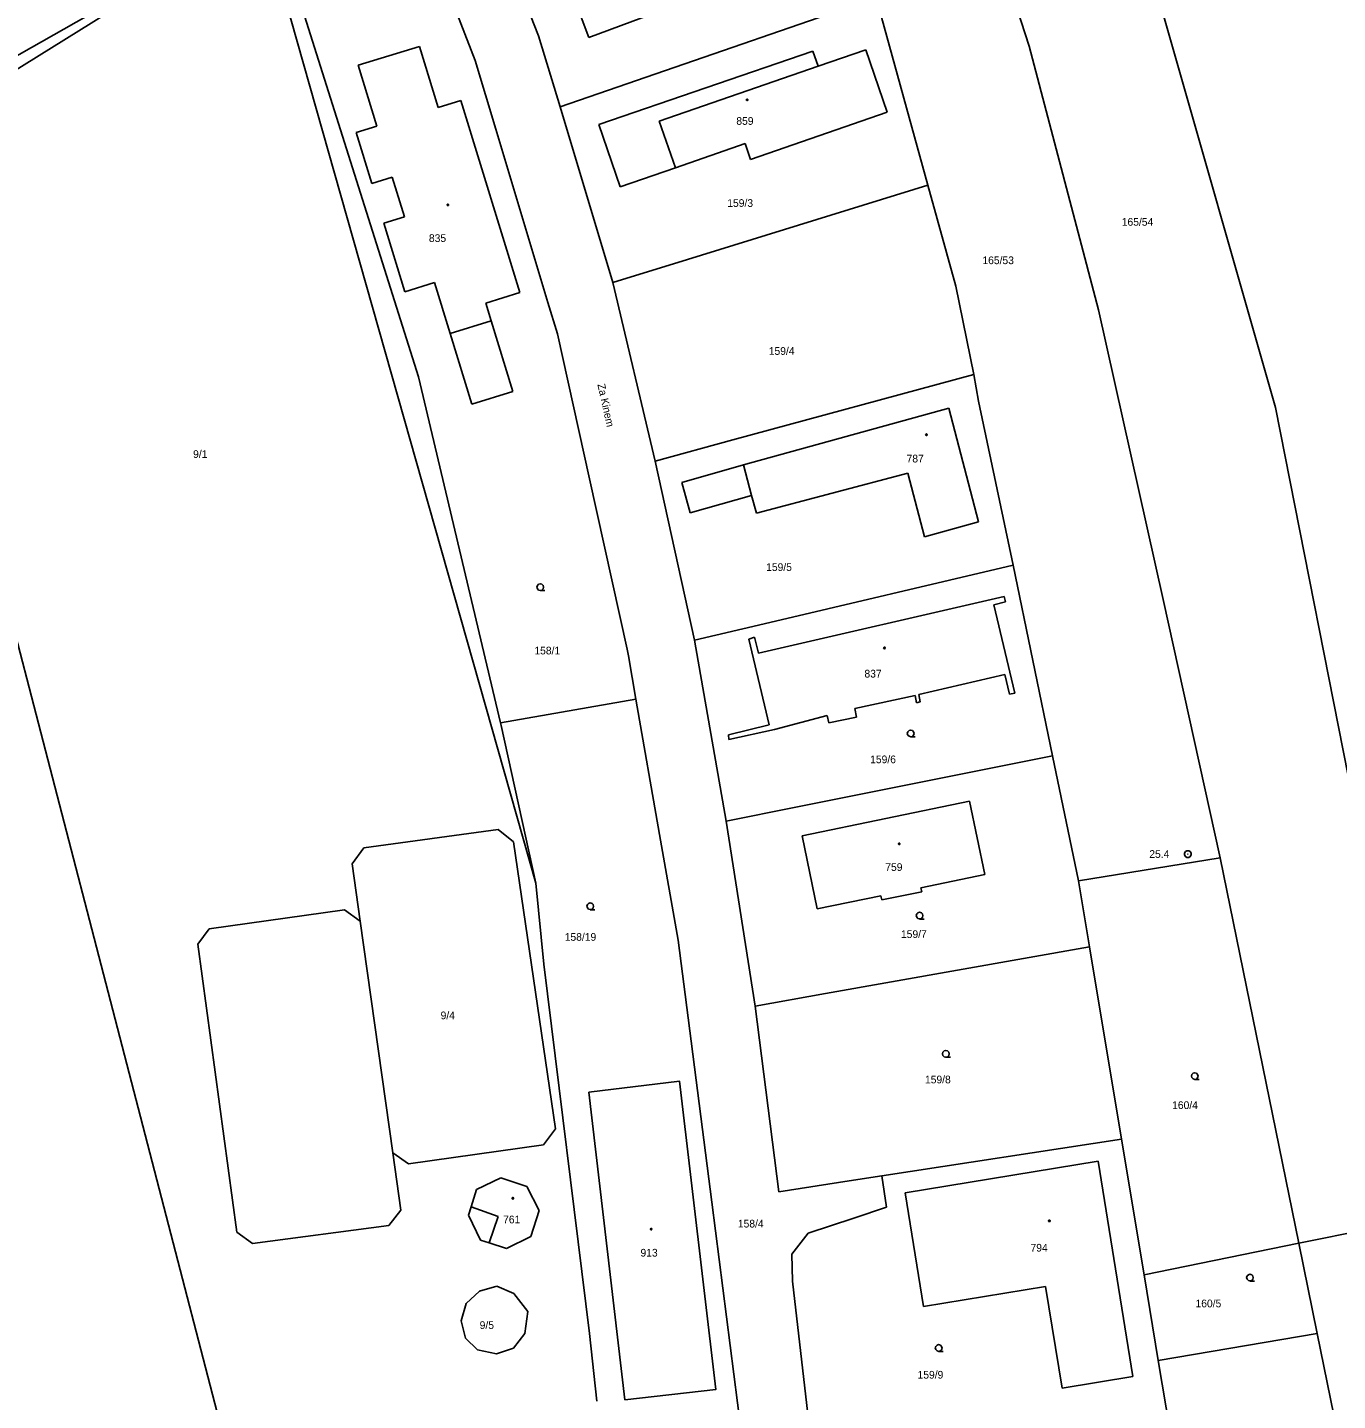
# Model space of a CAD drawing. Extents: x -757994 to -755874, y -1047691 to -1046119.
# Drawn here: x -757091.1 to -756946.5, y -1046899.6 to -1046748.1 of the extents above; entities that cross this region are included whole.
import ezdxf

# ---------------------------------------------------------------- set-up
doc = ezdxf.new("R2010")
doc.units = 0
doc.layers.add('katastrální mapa', color=7, linetype='Continuous')

msp = doc.modelspace()

# ---------------------------------------------------------------- linework, layer by layer
at = {"layer": 'katastrální mapa'}
for p, q in [((-757045.84, -1046720.92), (-757034.71, -1046749.01)), ((-756989.44, -1046722.65), (-756980.56, -1046750.13)), ((-757064.24, -1046735.08), (-757047.96, -1046786.63)), ((-757110.78, -1046761.65), (-757065.27, -1046735.87)), ((-757106.39, -1046761.45), (-757065.27, -1046735.87)), ((-757065.27, -1046735.87), (-757035.02, -1046842.53)), ((-757041.71, -1046751.71), (-757047, -1046738.01)), ((-757029.17, -1046749.19), (-757030.74, -1046744.95)), ((-757019.76, -1046745.67), (-757029.17, -1046749.19)), ((-757023.91, -1046753.92), (-756997.45, -1046744.77)), ((-756997.45, -1046744.77), (-756991.74, -1046765.49)), ((-756953.39, -1046790.02), (-756966.06, -1046745.59)), ((-757034.71, -1046749.01), (-757032.35, -1046756.84)), ((-757054.63, -1046752.24), (-757047.87, -1046750.16)), ((-757047.87, -1046750.16), (-757045.81, -1046756.89)), ((-756998.59, -1046750.54), (-757003.87, -1046752.35)), ((-756996.25, -1046757.42), (-756998.59, -1046750.54)), ((-756980.56, -1046750.13), (-756972.91, -1046779.25)), ((-757039.43, -1046759.29), (-757041.71, -1046751.71)), ((-757004.44, -1046750.68), (-757028.08, -1046758.79)), ((-757003.87, -1046752.35), (-757004.44, -1046750.68)), ((-757052.58, -1046758.97), (-757054.63, -1046752.24)), ((-757021.4, -1046758.4), (-757003.87, -1046752.35)), ((-757032.35, -1046756.84), (-757023.91, -1046753.92)), ((-757045.81, -1046756.89), (-757043.3, -1046756.12)), ((-757043.3, -1046756.12), (-757036.8, -1046777.34)), ((-757032.35, -1046756.84), (-757026.51, -1046776.23)), ((-757011.33, -1046762.64), (-756996.25, -1046757.42)), ((-757054.85, -1046759.67), (-757052.58, -1046758.97)), ((-757053.12, -1046765.31), (-757054.85, -1046759.67)), ((-757033.68, -1046778.44), (-757039.43, -1046759.29)), ((-757028.08, -1046758.79), (-757025.73, -1046765.66)), ((-757019.6, -1046763.56), (-757021.4, -1046758.4)), ((-757019.6, -1046763.56), (-757011.93, -1046760.9)), ((-757011.93, -1046760.9), (-757011.33, -1046762.64)), ((-757106.39, -1046761.45), (-757069.95, -1046901.95)), ((-757025.73, -1046765.66), (-757019.6, -1046763.56)), ((-757050.86, -1046764.61), (-757053.12, -1046765.31)), ((-757049.5, -1046768.97), (-757050.86, -1046764.61)), ((-757018.29, -1046773.69), (-756991.74, -1046765.49)), ((-756991.74, -1046765.49), (-756988.67, -1046776.64)), ((-757051.79, -1046769.69), (-757049.5, -1046768.97)), ((-757049.47, -1046777.24), (-757051.79, -1046769.69)), ((-757026.51, -1046776.23), (-757018.29, -1046773.69)), ((-757046.21, -1046776.24), (-757049.47, -1046777.24)), ((-757044.49, -1046781.85), (-757046.21, -1046776.24)), ((-757026.51, -1046776.23), (-757021.86, -1046795.93)), ((-757036.8, -1046777.34), (-757040.54, -1046778.49)), ((-756988.67, -1046776.64), (-756986.66, -1046786.37)), ((-757040.54, -1046778.49), (-757039.94, -1046780.45)), ((-757032.64, -1046781.91), (-757033.68, -1046778.44)), ((-756972.91, -1046779.25), (-756965.78, -1046811.21)), ((-757044.49, -1046781.85), (-757039.94, -1046780.45)), ((-757039.94, -1046780.45), (-757037.55, -1046788.25)), ((-757042.1, -1046789.64), (-757044.49, -1046781.85)), ((-757029.1, -1046797.9), (-757032.64, -1046781.91)), ((-757038.93, -1046824.83), (-757047.96, -1046786.63)), ((-757013.28, -1046793.6), (-756986.66, -1046786.37)), ((-756986.66, -1046786.37), (-756986.16, -1046789.33)), ((-757037.55, -1046788.25), (-757042.1, -1046789.64)), ((-756986.16, -1046789.33), (-756982.32, -1046807.41)), ((-756944.29, -1046836.1), (-756953.39, -1046790.02)), ((-757012.11, -1046796.37), (-756989.44, -1046790.11)), ((-756989.44, -1046790.11), (-756986.16, -1046802.66)), ((-757021.86, -1046795.93), (-757013.28, -1046793.6)), ((-757021.86, -1046795.93), (-757017.5, -1046815.72)), ((-757018.92, -1046798.31), (-757012.11, -1046796.37)), ((-757011.21, -1046799.75), (-757012.11, -1046796.37)), ((-756993.98, -1046797.26), (-757010.68, -1046801.69)), ((-756992.11, -1046804.3), (-756993.98, -1046797.26)), ((-757024.93, -1046816.71), (-757029.1, -1046797.9)), ((-757017.99, -1046801.65), (-757018.92, -1046798.31)), ((-757011.21, -1046799.75), (-757017.99, -1046801.65)), ((-757010.68, -1046801.69), (-757011.21, -1046799.75)), ((-756986.16, -1046802.66), (-756992.11, -1046804.3)), ((-757009.81, -1046813.9), (-756982.32, -1046807.41)), ((-756982.32, -1046807.41), (-756977.98, -1046828.47)), ((-757010.45, -1046817.14), (-756983.33, -1046810.9)), ((-756983.33, -1046810.9), (-756983.17, -1046811.46)), ((-756965.78, -1046811.21), (-756959.49, -1046839.72)), ((-756983.17, -1046811.46), (-756984.47, -1046811.82)), ((-756984.47, -1046811.82), (-756982.16, -1046821.55)), ((-757017.5, -1046815.72), (-757009.81, -1046813.9)), ((-757017.5, -1046815.72), (-757014.01, -1046835.68)), ((-757011.5, -1046815.59), (-757010.89, -1046815.39)), ((-757009.27, -1046825.07), (-757011.5, -1046815.59)), ((-757010.89, -1046815.39), (-757010.45, -1046817.14)), ((-757024.8, -1046817.45), (-757024.93, -1046816.71)), ((-757024.8, -1046817.45), (-757023.97, -1046822.22)), ((-756983.26, -1046819.49), (-756992.74, -1046821.71)), ((-756982.74, -1046821.65), (-756983.26, -1046819.49)), ((-756993.16, -1046821.8), (-756999.83, -1046823.26)), ((-756993, -1046822.61), (-756993.16, -1046821.8)), ((-756992.74, -1046821.71), (-756992.6, -1046822.53)), ((-756982.16, -1046821.55), (-756982.74, -1046821.65)), ((-757038.93, -1046824.83), (-757023.97, -1046822.22)), ((-757023.97, -1046822.22), (-757021.36, -1046837.15)), ((-756999.83, -1046823.26), (-756999.64, -1046824.2)), ((-756992.6, -1046822.53), (-756993, -1046822.61)), ((-757038.86, -1046825.12), (-757038.93, -1046824.83)), ((-757002.86, -1046824.02), (-757008.69, -1046825.55)), ((-757002.68, -1046824.85), (-757002.86, -1046824.02)), ((-756999.64, -1046824.2), (-757002.68, -1046824.85)), ((-757038.86, -1046825.12), (-757035.02, -1046842.53)), ((-757013.74, -1046826.16), (-757009.27, -1046825.07)), ((-757013.71, -1046826.67), (-757013.74, -1046826.16)), ((-757008.69, -1046825.55), (-757013.71, -1046826.67)), ((-757006.34, -1046834.14), (-756977.98, -1046828.47)), ((-756977.98, -1046828.47), (-756975.14, -1046842.26)), ((-757005.64, -1046837.3), (-756987.16, -1046833.48)), ((-756987.16, -1046833.48), (-756985.47, -1046841.59)), ((-757014.01, -1046835.68), (-757006.34, -1046834.14)), ((-757054.01, -1046838.64), (-757039.17, -1046836.62)), ((-757039.17, -1046836.62), (-757037.47, -1046837.96)), ((-757014.01, -1046835.68), (-757010.83, -1046856.09)), ((-757037.47, -1046837.96), (-757032.86, -1046869.66)), ((-757019.32, -1046848.82), (-757021.36, -1046837.15)), ((-757003.97, -1046845.36), (-757005.64, -1046837.3)), ((-757055.29, -1046840.38), (-757054.01, -1046838.64)), ((-756975.14, -1046842.26), (-756959.49, -1046839.72)), ((-756963.08, -1046839.32), (-756963.03, -1046839.32)), ((-756959.49, -1046839.72), (-756950.81, -1046882.28)), ((-757054.4, -1046846.74), (-757055.29, -1046840.38)), ((-757035.02, -1046842.53), (-757034.14, -1046851.46)), ((-756985.47, -1046841.59), (-756992.52, -1046843.03)), ((-756992.52, -1046843.03), (-756992.43, -1046843.47)), ((-756973.92, -1046849.57), (-756975.14, -1046842.26)), ((-756996.93, -1046843.93), (-757003.97, -1046845.36)), ((-756996.84, -1046844.37), (-756996.93, -1046843.93)), ((-756992.43, -1046843.47), (-756996.84, -1046844.37)), ((-757071.07, -1046847.56), (-757056.14, -1046845.46)), ((-757056.14, -1046845.46), (-757054.4, -1046846.74)), ((-757072.33, -1046849.27), (-757071.07, -1046847.56)), ((-757054.4, -1046846.74), (-757050.8, -1046872.3)), ((-757018.22, -1046857.4), (-757019.32, -1046848.82)), ((-757068.01, -1046881.04), (-757072.33, -1046849.27)), ((-757003.06, -1046854.72), (-756973.92, -1046849.57)), ((-756970.39, -1046870.78), (-756973.92, -1046849.57)), ((-757034.14, -1046851.46), (-757029.1, -1046892.25)), ((-757010.83, -1046856.09), (-757003.06, -1046854.72)), ((-757010.83, -1046856.09), (-757008.2, -1046876.59)), ((-757015.61, -1046877.73), (-757018.22, -1046857.4)), ((-757032.86, -1046869.66), (-757034.17, -1046871.43)), ((-757034.17, -1046871.43), (-757049.07, -1046873.53)), ((-756996.83, -1046874.84), (-756970.39, -1046870.78)), ((-756970.39, -1046870.78), (-756967.89, -1046885.77)), ((-757049.07, -1046873.53), (-757050.8, -1046872.3)), ((-757050.8, -1046872.3), (-757049.91, -1046878.62)), ((-756994.27, -1046876.73), (-756972.97, -1046873.21)), ((-756972.97, -1046873.21), (-756969.11, -1046897)), ((-757000.43, -1046875.4), (-756996.83, -1046874.84)), ((-756996.83, -1046874.84), (-756996.3, -1046878.3)), ((-757042.16, -1046878.25), (-757041.57, -1046876.36)), ((-757041.57, -1046876.36), (-757038.89, -1046875.07)), ((-757038.89, -1046875.07), (-757036.03, -1046876)), ((-757036.03, -1046876), (-757034.65, -1046878.68)), ((-757008.2, -1046876.59), (-757000.43, -1046875.4)), ((-757012.11, -1046905.01), (-757015.61, -1046877.73)), ((-756992.23, -1046889.27), (-756994.27, -1046876.73)), ((-757049.91, -1046878.62), (-757051.26, -1046880.32)), ((-757042.46, -1046879.18), (-757042.16, -1046878.25)), ((-757041.13, -1046881.93), (-757042.46, -1046879.18)), ((-757042.16, -1046878.25), (-757039.19, -1046879.32)), ((-757039.19, -1046879.32), (-757040.16, -1046882.25)), ((-757034.65, -1046878.68), (-757035.58, -1046881.53)), ((-756996.3, -1046878.3), (-756999.94, -1046879.5)), ((-756950.81, -1046882.28), (-756934.66, -1046878.99)), ((-757051.26, -1046880.32), (-757066.31, -1046882.3)), ((-756999.94, -1046879.5), (-757004.97, -1046881.15)), ((-757066.31, -1046882.3), (-757068.01, -1046881.04)), ((-757040.16, -1046882.25), (-757041.13, -1046881.93)), ((-757038.26, -1046882.87), (-757040.16, -1046882.25)), ((-757035.58, -1046881.53), (-757038.26, -1046882.87)), ((-757004.97, -1046881.15), (-757006.77, -1046883.5)), ((-756967.89, -1046885.77), (-756950.81, -1046882.28)), ((-756950.81, -1046882.28), (-756948.78, -1046892.23)), ((-757006.77, -1046883.5), (-757006.68, -1046886.48)), ((-757041.23, -1046887.55), (-757039.31, -1046887.03)), ((-757039.31, -1046887.03), (-757037.44, -1046887.81)), ((-757006.68, -1046886.48), (-757004.67, -1046904.05)), ((-756967.89, -1046885.77), (-756966.32, -1046895.21)), ((-757042.71, -1046888.92), (-757041.23, -1046887.55)), ((-757037.44, -1046887.81), (-757035.91, -1046889.81)), ((-756978.77, -1046887.07), (-756992.23, -1046889.27)), ((-756976.93, -1046898.28), (-756978.77, -1046887.07)), ((-757043.26, -1046890.86), (-757042.71, -1046888.92)), ((-757035.91, -1046889.81), (-757036.24, -1046892.25)), ((-757042.79, -1046892.75), (-757043.26, -1046890.86)), ((-757041.46, -1046894.04), (-757042.79, -1046892.75)), ((-757036.24, -1046892.25), (-757037.49, -1046893.85)), ((-757029.1, -1046892.25), (-757028.28, -1046899.7)), ((-756966.32, -1046895.21), (-756948.78, -1046892.23)), ((-756948.78, -1046892.23), (-756942.15, -1046924.76)), ((-757039.38, -1046894.5), (-757041.46, -1046894.04)), ((-757037.49, -1046893.85), (-757039.38, -1046894.5)), ((-756964.8, -1046904.31), (-756966.32, -1046895.21)), ((-756969.11, -1046897), (-756976.93, -1046898.28))]:
    msp.add_line(p, q, dxfattribs=at)
for points in [[(-757011.7, -1046755.98), (-757011.65, -1046755.99), (-757011.62, -1046756.03), (-757011.61, -1046756.06), (-757011.62, -1046756.11), (-757011.67, -1046756.14), (-757011.7, -1046756.15), (-757011.74, -1046756.13), (-757011.77, -1046756.1), (-757011.78, -1046756.06), (-757011.77, -1046756.02), (-757011.73, -1046755.98)], [(-757044.73, -1046767.58), (-757044.68, -1046767.59), (-757044.66, -1046767.63), (-757044.65, -1046767.66), (-757044.66, -1046767.71), (-757044.7, -1046767.74), (-757044.73, -1046767.75), (-757044.77, -1046767.73), (-757044.8, -1046767.7), (-757044.82, -1046767.66), (-757044.8, -1046767.62), (-757044.76, -1046767.58)], [(-756991.91, -1046792.94), (-756991.86, -1046792.95), (-756991.84, -1046792.99), (-756991.83, -1046793.02), (-756991.84, -1046793.07), (-756991.88, -1046793.1), (-756991.91, -1046793.11), (-756991.96, -1046793.09), (-756991.99, -1046793.06), (-756992, -1046793.02), (-756991.99, -1046792.98), (-756991.95, -1046792.94)], [(-756996.55, -1046816.48), (-756996.5, -1046816.49), (-756996.48, -1046816.54), (-756996.47, -1046816.57), (-756996.48, -1046816.62), (-756996.52, -1046816.65), (-756996.55, -1046816.66), (-756996.6, -1046816.64), (-756996.62, -1046816.61), (-756996.64, -1046816.57), (-756996.62, -1046816.52), (-756996.59, -1046816.49)], [(-756994.9, -1046838.1), (-756994.85, -1046838.11), (-756994.83, -1046838.15), (-756994.82, -1046838.18), (-756994.83, -1046838.23), (-756994.86, -1046838.26), (-756994.9, -1046838.27), (-756994.95, -1046838.25), (-756994.98, -1046838.22), (-756994.99, -1046838.18), (-756994.98, -1046838.14), (-756994.94, -1046838.1)], [(-756962.96, -1046838.96), (-756962.79, -1046839.05), (-756962.69, -1046839.23), (-756962.69, -1046839.42), (-756962.79, -1046839.59), (-756962.96, -1046839.68), (-756963.15, -1046839.68), (-756963.32, -1046839.59), (-756963.42, -1046839.42), (-756963.42, -1046839.23), (-756963.32, -1046839.05), (-756963.15, -1046838.96)], [(-757029.17, -1046865.6), (-757019.15, -1046864.4), (-757015.17, -1046898.44), (-757025.19, -1046899.55)], [(-757037.57, -1046877.23), (-757037.52, -1046877.24), (-757037.49, -1046877.29), (-757037.48, -1046877.32), (-757037.49, -1046877.37), (-757037.53, -1046877.4), (-757037.57, -1046877.41), (-757037.61, -1046877.39), (-757037.65, -1046877.36), (-757037.66, -1046877.32), (-757037.65, -1046877.27), (-757037.6, -1046877.24)], [(-757022.27, -1046880.64), (-757022.22, -1046880.65), (-757022.2, -1046880.69), (-757022.19, -1046880.72), (-757022.2, -1046880.76), (-757022.24, -1046880.8), (-757022.27, -1046880.8), (-757022.32, -1046880.79), (-757022.35, -1046880.76), (-757022.35, -1046880.72), (-757022.35, -1046880.68), (-757022.3, -1046880.64)], [(-756978.35, -1046879.73), (-756978.3, -1046879.74), (-756978.27, -1046879.78), (-756978.26, -1046879.81), (-756978.27, -1046879.86), (-756978.32, -1046879.89), (-756978.35, -1046879.9), (-756978.4, -1046879.88), (-756978.43, -1046879.85), (-756978.44, -1046879.81), (-756978.43, -1046879.77), (-756978.39, -1046879.73)]]:
    msp.add_lwpolyline(points, close=True, dxfattribs=at)
for points in [[(-757034.52, -1046810.22), (-757034.71, -1046810.17), (-757034.85, -1046810.03), (-757034.9, -1046809.85), (-757034.85, -1046809.67), (-757034.71, -1046809.53), (-757034.53, -1046809.48), (-757034.34, -1046809.53), (-757034.21, -1046809.67), (-757034.16, -1046809.86), (-757034.21, -1046810.04), (-757034.34, -1046810.18), (-757034.53, -1046810.23), (-757034.03, -1046810.23)], [(-756993.64, -1046826.37), (-756993.83, -1046826.32), (-756993.97, -1046826.19), (-756994.02, -1046826), (-756993.97, -1046825.82), (-756993.83, -1046825.68), (-756993.65, -1046825.63), (-756993.46, -1046825.68), (-756993.33, -1046825.82), (-756993.28, -1046826.01), (-756993.33, -1046826.2), (-756993.46, -1046826.33), (-756993.65, -1046826.38), (-756993.15, -1046826.38)], [(-757029, -1046845.45), (-757029.19, -1046845.4), (-757029.33, -1046845.26), (-757029.38, -1046845.08), (-757029.33, -1046844.9), (-757029.19, -1046844.76), (-757029.01, -1046844.71), (-757028.82, -1046844.76), (-757028.69, -1046844.9), (-757028.64, -1046845.09), (-757028.69, -1046845.27), (-757028.82, -1046845.41), (-757029.01, -1046845.46), (-757028.51, -1046845.46)], [(-756992.65, -1046846.48), (-756992.84, -1046846.43), (-756992.98, -1046846.29), (-756993.03, -1046846.11), (-756992.98, -1046845.93), (-756992.84, -1046845.79), (-756992.66, -1046845.74), (-756992.47, -1046845.79), (-756992.34, -1046845.93), (-756992.29, -1046846.12), (-756992.34, -1046846.3), (-756992.47, -1046846.44), (-756992.66, -1046846.49), (-756992.16, -1046846.49)], [(-756989.76, -1046861.74), (-756989.95, -1046861.69), (-756990.09, -1046861.55), (-756990.14, -1046861.37), (-756990.09, -1046861.19), (-756989.95, -1046861.05), (-756989.77, -1046861), (-756989.58, -1046861.05), (-756989.45, -1046861.19), (-756989.4, -1046861.38), (-756989.45, -1046861.57), (-756989.58, -1046861.7), (-756989.77, -1046861.75), (-756989.27, -1046861.75)], [(-756962.29, -1046864.19), (-756962.48, -1046864.14), (-756962.61, -1046864), (-756962.67, -1046863.82), (-756962.61, -1046863.64), (-756962.48, -1046863.5), (-756962.3, -1046863.45), (-756962.11, -1046863.5), (-756961.98, -1046863.64), (-756961.93, -1046863.83), (-756961.98, -1046864.01), (-756962.11, -1046864.15), (-756962.3, -1046864.2), (-756961.8, -1046864.2)], [(-756956.19, -1046886.44), (-756956.38, -1046886.39), (-756956.51, -1046886.25), (-756956.57, -1046886.07), (-756956.51, -1046885.89), (-756956.38, -1046885.75), (-756956.2, -1046885.7), (-756956.01, -1046885.75), (-756955.88, -1046885.89), (-756955.83, -1046886.08), (-756955.88, -1046886.26), (-756956.01, -1046886.4), (-756956.2, -1046886.45), (-756955.7, -1046886.45)], [(-756990.55, -1046894.21), (-756990.74, -1046894.16), (-756990.88, -1046894.02), (-756990.93, -1046893.84), (-756990.88, -1046893.66), (-756990.74, -1046893.52), (-756990.56, -1046893.47), (-756990.37, -1046893.52), (-756990.24, -1046893.66), (-756990.19, -1046893.85), (-756990.24, -1046894.03), (-756990.37, -1046894.17), (-756990.56, -1046894.22), (-756990.06, -1046894.22)]]:
    msp.add_lwpolyline(points, dxfattribs=at)

# ---------------------------------------------------------------- texts
for s, p in [('859', (-757012.89, -1046758.82)), ('159/3', (-757013.89, -1046767.88)), ('165/54', (-756970.35, -1046769.96)), ('835', (-757046.82, -1046771.75)), ('165/53', (-756985.73, -1046774.2)), ('159/4', (-757009.31, -1046784.21)), ('9/1', (-757072.85, -1046795.59)), ('787', (-756994.1, -1046796.09)), ('159/5', (-757009.6, -1046808.07)), ('158/1', (-757035.18, -1046817.28)), ('837', (-756998.75, -1046819.83)), ('159/6', (-756998.12, -1046829.29)), ('25.4', (-756967.31, -1046839.74)), ('759', (-756996.45, -1046841.18)), ('158/19', (-757031.83, -1046848.89)), ('159/7', (-756994.72, -1046848.58)), ('9/4', (-757045.53, -1046857.55)), ('159/8', (-756992.07, -1046864.63)), ('160/4', (-756964.79, -1046867.46)), ('761', (-757038.63, -1046880.08)), ('158/4', (-757012.72, -1046880.54)), ('794', (-756980.42, -1046883.2)), ('913', (-757023.47, -1046883.75)), ('160/5', (-756962.21, -1046889.35)), ('9/5', (-757041.22, -1046891.74)), ('159/9', (-756992.89, -1046897.22))]:
    msp.add_text(s, height=0.85, dxfattribs=at).set_placement(p)
msp.add_text('Za Kinem', height=0.85, rotation=282.5828, dxfattribs=at).set_placement((-757028.23, -1046787.49))

doc.saveas('drawing.dxf')
